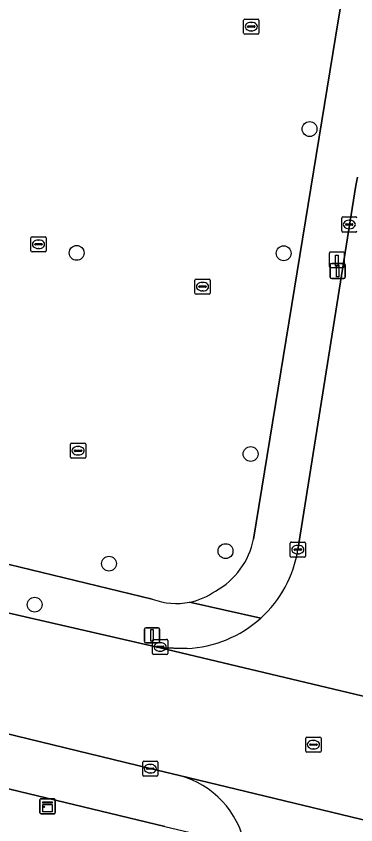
# Model space of a CAD drawing. Extents: x 162803 to 163818, y 381639 to 382475.
# Drawn here: x 163087.5 to 163109.9, y 382344 to 382397.3 of the extents above; entities that cross this region are included whole.
import ezdxf

# ---------------------------------------------------------------- set-up
doc = ezdxf.new("R2010")
doc.units = 0
for name, color, linetype in [('IMGEO_Boom', 7, 'Continuous'), ('IMGEO_Erf', 7, 'Continuous'), ('IMGEO_Groenvoorziening', 7, 'Continuous'), ('IMGEO_Kast', 7, 'Continuous'), ('IMGEO_Kolk', 7, 'Continuous'), ('IMGEO_Laadpaal', 7, 'Continuous'), ('IMGEO_Lichtmast', 7, 'Continuous'), ('IMGEO_Rijbaan_lokaal_gesloten', 7, 'Continuous'), ('IMGEO_Rijbaan_lokaal_open', 7, 'Continuous'), ('IMGEO_Rioolput', 7, 'Continuous'), ('IMGEO_Voetpad_open', 7, 'Continuous')]:
    doc.layers.add(name, color=color, linetype=linetype)

msp = doc.modelspace()

# ---------------------------------------------------------------- linework, layer by layer
at = {"layer": 'IMGEO_Boom'}
for centre in [(163106.807, 382389.841), (163091.498, 382381.691), (163105.109, 382381.665), (163102.934, 382368.445), (163101.284, 382362.052), (163093.622, 382361.229), (163088.735, 382358.526)]:
    msp.add_circle(centre, 0.489, dxfattribs=at)
at = {"layer": 'IMGEO_Erf'}
for points in [[(163108.694, 382396.964), (163109.688, 382402.897), (163112.543, 382420.938), (163112.75, 382422.426), (163113.395, 382426.511), (163102.776, 382429.01), (163081.558, 382434.002), (163076.134, 382435.357), (163059.186, 382439.194), (163058.429, 382438.955), (163057.549, 382434.766), (163057.269, 382434.813), (163056.547, 382430.876), (163056.692, 382430.848), (163056.668, 382430.717), (163055.342, 382426.312), (163054.592, 382422.204), (163054.372, 382422.252), (163052.737, 382414.344), (163051.991, 382410.736), (163051.66, 382410.862), (163048.783, 382397.461)], [(163103.117, 382362.845), (163108.694, 382396.964)], [(163042.263, 382371.988), (163078.944, 382363.094), (163085.594, 382361.513), (163096.471, 382358.893)]]:
    msp.add_lwpolyline(points, dxfattribs=at)
for centre, radius, start, end in [((163098.237, 382363.78), 4.969, 298.7763, 349.153), ((163098.058, 382363.051), 4.445, 281.2202, 305.339), ((163098.05, 382363.081), 4.476, 249.3396, 281.2414)]:
    msp.add_arc(centre, radius, start, end, dxfattribs=at)
at = {"layer": 'IMGEO_Groenvoorziening'}
msp.add_lwpolyline([(163097.296, 382343.924), (163040.477, 382357.61), (163039.496, 382353.616)], dxfattribs=at)
at = {"layer": 'IMGEO_Kast'}
for p, q in [((163089.082, 382344.824), (163089.082, 382345.665)), ((163089.082, 382345.665), (163089.082, 382344.824)), ((163089.157, 382345.749), (163089.998, 382345.749)), ((163089.998, 382345.749), (163089.157, 382345.749)), ((163090.082, 382345.674), (163090.082, 382344.833)), ((163090.082, 382344.833), (163090.082, 382345.674)), ((163090.007, 382344.749), (163089.166, 382344.749)), ((163089.166, 382344.749), (163090.007, 382344.749))]:
    msp.add_line(p, q, dxfattribs=at)
for points in [[(163089.277, 382345.539), (163089.877, 382345.539), (163089.877, 382345.454), (163089.277, 382345.454), (163089.277, 382345.539)], [(163089.277, 382345.364), (163089.877, 382345.364), (163089.877, 382344.875), (163089.277, 382344.875), (163089.277, 382345.364)]]:
    msp.add_lwpolyline(points, dxfattribs=at)
msp.add_circle((163089.361, 382345.213), 0.0377, dxfattribs=at)
for centre, start, end in [((163089.16, 382345.671), 92.4484, 184.2845), ((163089.16, 382345.671), 92.4484, 184.2845), ((163090.004, 382345.671), 2.4484, 94.2845), ((163090.004, 382345.671), 2.4484, 94.2845), ((163089.16, 382344.827), 182.4484, 274.2845), ((163089.16, 382344.827), 182.4484, 274.2845), ((163090.004, 382344.827), 272.4484, 4.2845), ((163090.004, 382344.827), 272.4484, 4.2845)]:
    msp.add_arc(centre, 0.0779, start, end, dxfattribs=at)
at = {"layer": 'IMGEO_Kolk'}
for p, q in [((163102.552, 382397.089), (163103.404, 382397.089)), ((163102.477, 382396.163), (163102.477, 382397.015)), ((163102.736, 382396.583), (163102.736, 382396.595)), ((163102.779, 382396.632), (163103.177, 382396.632)), ((163102.965, 382396.869), (163102.99, 382396.869)), ((163103.22, 382396.595), (163103.22, 382396.583)), ((163103.478, 382397.015), (163103.478, 382396.163)), ((163103.404, 382396.089), (163102.552, 382396.089)), ((163103.174, 382396.546), (163102.776, 382396.546)), ((163102.988, 382396.309), (163102.963, 382396.309)), ((163108.923, 382383.132), (163108.923, 382383.984)), ((163108.998, 382384.058), (163109.85, 382384.058)), ((163109.411, 382383.838), (163109.436, 382383.838)), ((163109.182, 382383.552), (163109.182, 382383.564)), ((163109.62, 382383.515), (163109.222, 382383.515)), ((163109.225, 382383.601), (163109.623, 382383.601)), ((163109.434, 382383.278), (163109.409, 382383.278)), ((163109.666, 382383.564), (163109.666, 382383.552)), ((163088.564, 382382.753), (163089.416, 382382.753)), ((163109.85, 382383.058), (163108.998, 382383.058)), ((163088.489, 382381.827), (163088.489, 382382.679)), ((163088.748, 382382.247), (163088.748, 382382.259)), ((163089.186, 382382.21), (163088.788, 382382.21)), ((163088.791, 382382.296), (163089.189, 382382.296)), ((163088.977, 382382.533), (163089.002, 382382.533)), ((163089.232, 382382.259), (163089.232, 382382.247)), ((163089.49, 382382.679), (163089.49, 382381.827)), ((163089.416, 382381.753), (163088.564, 382381.753)), ((163089, 382381.973), (163088.975, 382381.973)), ((163099.273, 382379.04), (163099.273, 382379.892)), ((163099.348, 382379.966), (163100.2, 382379.966)), ((163099.761, 382379.746), (163099.786, 382379.746)), ((163100.274, 382379.892), (163100.274, 382379.04)), ((163099.532, 382379.46), (163099.532, 382379.472)), ((163099.97, 382379.423), (163099.572, 382379.423)), ((163099.575, 382379.509), (163099.973, 382379.509)), ((163099.784, 382379.186), (163099.759, 382379.186)), ((163100.016, 382379.472), (163100.016, 382379.46)), ((163100.2, 382378.966), (163099.348, 382378.966)), ((163091.09, 382368.236), (163091.09, 382369.088)), ((163091.165, 382369.162), (163092.017, 382369.162)), ((163091.578, 382368.942), (163091.603, 382368.942)), ((163092.091, 382369.088), (163092.091, 382368.236)), ((163091.349, 382368.656), (163091.349, 382368.668)), ((163091.787, 382368.619), (163091.389, 382368.619)), ((163091.392, 382368.705), (163091.79, 382368.705)), ((163091.601, 382368.382), (163091.576, 382368.382)), ((163091.833, 382368.668), (163091.833, 382368.656)), ((163092.017, 382368.162), (163091.165, 382368.162)), ((163105.54, 382361.726), (163105.54, 382362.578)), ((163105.615, 382362.652), (163106.467, 382362.652)), ((163106.541, 382362.578), (163106.541, 382361.726)), ((163105.799, 382362.146), (163105.799, 382362.158)), ((163106.237, 382362.109), (163105.839, 382362.109)), ((163105.842, 382362.195), (163106.24, 382362.195)), ((163106.028, 382362.432), (163106.053, 382362.432)), ((163106.283, 382362.158), (163106.283, 382362.146)), ((163106.467, 382361.652), (163105.615, 382361.652)), ((163106.051, 382361.872), (163106.026, 382361.872)), ((163096.482, 382355.317), (163096.482, 382356.169)), ((163096.557, 382356.243), (163097.409, 382356.243)), ((163097.483, 382356.169), (163097.483, 382355.317)), ((163096.741, 382355.737), (163096.741, 382355.749)), ((163097.179, 382355.7), (163096.781, 382355.7)), ((163096.784, 382355.786), (163097.182, 382355.786)), ((163096.97, 382356.023), (163096.995, 382356.023)), ((163097.225, 382355.749), (163097.225, 382355.737)), ((163097.409, 382355.243), (163096.557, 382355.243)), ((163096.993, 382355.463), (163096.968, 382355.463)), ((163095.837, 382347.302), (163095.837, 382348.154)), ((163095.912, 382348.228), (163096.764, 382348.228)), ((163096.838, 382348.154), (163096.838, 382347.302)), ((163096.096, 382347.722), (163096.096, 382347.734)), ((163096.534, 382347.685), (163096.136, 382347.685)), ((163096.139, 382347.771), (163096.537, 382347.771)), ((163096.325, 382348.008), (163096.35, 382348.008)), ((163096.58, 382347.734), (163096.58, 382347.722)), ((163096.764, 382347.228), (163095.912, 382347.228)), ((163096.348, 382347.448), (163096.323, 382347.448))]:
    msp.add_line(p, q, dxfattribs=at)
for points in [[(163102.552, 382397.089), (163103.404, 382397.089)], [(163102.477, 382396.163), (163102.477, 382397.015)], [(163103.478, 382397.015), (163103.478, 382396.163)], [(163103.404, 382396.089), (163102.552, 382396.089)], [(163108.923, 382383.132), (163108.923, 382383.984)], [(163108.998, 382384.058), (163109.85, 382384.058)], [(163088.564, 382382.753), (163089.416, 382382.753)], [(163109.85, 382383.058), (163108.998, 382383.058)], [(163088.489, 382381.827), (163088.489, 382382.679)], [(163089.49, 382382.679), (163089.49, 382381.827)], [(163089.416, 382381.753), (163088.564, 382381.753)], [(163099.273, 382379.04), (163099.273, 382379.892)], [(163099.348, 382379.966), (163100.2, 382379.966)], [(163100.274, 382379.892), (163100.274, 382379.04)], [(163100.2, 382378.966), (163099.348, 382378.966)], [(163091.09, 382368.236), (163091.09, 382369.088)], [(163091.165, 382369.162), (163092.017, 382369.162)], [(163092.091, 382369.088), (163092.091, 382368.236)], [(163092.017, 382368.162), (163091.165, 382368.162)], [(163105.54, 382361.726), (163105.54, 382362.578)], [(163105.615, 382362.652), (163106.467, 382362.652)], [(163106.541, 382362.578), (163106.541, 382361.726)], [(163106.467, 382361.652), (163105.615, 382361.652)], [(163096.482, 382355.317), (163096.482, 382356.169)], [(163096.557, 382356.243), (163097.409, 382356.243)], [(163097.483, 382356.169), (163097.483, 382355.317)], [(163097.409, 382355.243), (163096.557, 382355.243)], [(163095.837, 382347.302), (163095.837, 382348.154)], [(163095.912, 382348.228), (163096.764, 382348.228)], [(163096.838, 382348.154), (163096.838, 382347.302)], [(163096.764, 382347.228), (163095.912, 382347.228)]]:
    msp.add_lwpolyline(points, dxfattribs=at)
for centre, radius, start, end in [((163102.554, 382397.013), 0.0765, 91.552, 178.448), ((163102.554, 382397.013), 0.0765, 91.552, 178.448), ((163103.402, 382397.013), 0.0765, 1.552, 88.448), ((163103.402, 382397.013), 0.0765, 1.552, 88.448), ((163102.776, 382396.592), 0.0403, 85.8775, 175.7526), ((163102.773, 382396.582), 0.0366, 178.938, 274.7102), ((163103.177, 382396.589), 0.043, 264.8664, 352.4533), ((163103.181, 382396.594), 0.0386, 1.7309, 96.639), ((163102.554, 382396.165), 0.0765, 181.552, 268.448), ((163102.554, 382396.165), 0.0765, 181.552, 268.448), ((163103.402, 382396.165), 0.0765, 271.552, 358.448), ((163103.402, 382396.165), 0.0765, 271.552, 358.448), ((163109, 382383.982), 0.0765, 91.552, 178.448), ((163109, 382383.982), 0.0765, 91.552, 178.448), ((163109.848, 382383.982), 0.0765, 1.552, 88.448), ((163109.848, 382383.982), 0.0765, 1.552, 88.448), ((163109.222, 382383.561), 0.0403, 85.8775, 175.7526), ((163109.219, 382383.551), 0.0366, 178.938, 274.7102), ((163109.623, 382383.558), 0.043, 264.8664, 352.4533), ((163109.627, 382383.563), 0.0386, 1.7309, 96.639), ((163088.566, 382382.677), 0.0765, 91.552, 178.448), ((163088.566, 382382.677), 0.0765, 91.552, 178.448), ((163089.414, 382382.677), 0.0765, 1.552, 88.448), ((163089.414, 382382.677), 0.0765, 1.552, 88.448), ((163109, 382383.134), 0.0765, 181.552, 268.448), ((163109, 382383.134), 0.0765, 181.552, 268.448), ((163109.848, 382383.134), 0.0765, 271.552, 358.448), ((163109.848, 382383.134), 0.0765, 271.552, 358.448), ((163088.788, 382382.256), 0.0403, 85.8775, 175.7526), ((163088.785, 382382.246), 0.0366, 178.938, 274.7102), ((163089.189, 382382.253), 0.043, 264.8664, 352.4533), ((163089.193, 382382.258), 0.0386, 1.7309, 96.639), ((163088.566, 382381.829), 0.0765, 181.552, 268.448), ((163088.566, 382381.829), 0.0765, 181.552, 268.448), ((163089.414, 382381.829), 0.0765, 271.552, 358.448), ((163089.414, 382381.829), 0.0765, 271.552, 358.448), ((163099.35, 382379.89), 0.0765, 91.552, 178.448), ((163099.35, 382379.89), 0.0765, 91.552, 178.448), ((163100.198, 382379.89), 0.0765, 1.552, 88.448), ((163100.198, 382379.89), 0.0765, 1.552, 88.448), ((163099.35, 382379.042), 0.0765, 181.552, 268.448), ((163099.35, 382379.042), 0.0765, 181.552, 268.448), ((163099.572, 382379.469), 0.0403, 85.8775, 175.7526), ((163099.569, 382379.459), 0.0366, 178.938, 274.7102), ((163099.973, 382379.466), 0.043, 264.8664, 352.4533), ((163099.977, 382379.471), 0.0386, 1.7309, 96.639), ((163100.198, 382379.042), 0.0765, 271.552, 358.448), ((163100.198, 382379.042), 0.0765, 271.552, 358.448), ((163091.167, 382369.086), 0.0765, 91.552, 178.448), ((163091.167, 382369.086), 0.0765, 91.552, 178.448), ((163092.015, 382369.086), 0.0765, 1.552, 88.448), ((163092.015, 382369.086), 0.0765, 1.552, 88.448), ((163091.389, 382368.665), 0.0403, 85.8775, 175.7526), ((163091.386, 382368.655), 0.0366, 178.938, 274.7102), ((163091.79, 382368.662), 0.043, 264.8664, 352.4533), ((163091.794, 382368.667), 0.0386, 1.7309, 96.639), ((163091.167, 382368.238), 0.0765, 181.552, 268.448), ((163091.167, 382368.238), 0.0765, 181.552, 268.448), ((163092.015, 382368.238), 0.0765, 271.552, 358.448), ((163092.015, 382368.238), 0.0765, 271.552, 358.448), ((163105.617, 382362.576), 0.0765, 91.552, 178.448), ((163105.617, 382362.576), 0.0765, 91.552, 178.448), ((163106.465, 382362.576), 0.0765, 1.552, 88.448), ((163106.465, 382362.576), 0.0765, 1.552, 88.448), ((163105.839, 382362.155), 0.0403, 85.8775, 175.7526), ((163105.836, 382362.145), 0.0366, 178.938, 274.7102), ((163106.24, 382362.152), 0.043, 264.8664, 352.4533), ((163106.244, 382362.157), 0.0386, 1.7309, 96.639), ((163105.617, 382361.728), 0.0765, 181.552, 268.448), ((163105.617, 382361.728), 0.0765, 181.552, 268.448), ((163106.465, 382361.728), 0.0765, 271.552, 358.448), ((163106.465, 382361.728), 0.0765, 271.552, 358.448), ((163096.559, 382356.167), 0.0765, 91.552, 178.448), ((163096.559, 382356.167), 0.0765, 91.552, 178.448), ((163097.407, 382356.167), 0.0765, 1.552, 88.448), ((163097.407, 382356.167), 0.0765, 1.552, 88.448), ((163096.781, 382355.746), 0.0403, 85.8775, 175.7526), ((163096.778, 382355.736), 0.0366, 178.938, 274.7102), ((163097.182, 382355.743), 0.043, 264.8664, 352.4533), ((163097.186, 382355.748), 0.0386, 1.7309, 96.639), ((163096.559, 382355.319), 0.0765, 181.552, 268.448), ((163096.559, 382355.319), 0.0765, 181.552, 268.448), ((163097.407, 382355.319), 0.0765, 271.552, 358.448), ((163097.407, 382355.319), 0.0765, 271.552, 358.448), ((163095.914, 382348.152), 0.0765, 91.552, 178.448), ((163095.914, 382348.152), 0.0765, 91.552, 178.448), ((163096.762, 382348.152), 0.0765, 1.552, 88.448), ((163096.762, 382348.152), 0.0765, 1.552, 88.448), ((163096.136, 382347.731), 0.0403, 85.8775, 175.7526), ((163096.133, 382347.721), 0.0366, 178.938, 274.7102), ((163096.537, 382347.728), 0.043, 264.8664, 352.4533), ((163096.541, 382347.733), 0.0386, 1.7309, 96.639), ((163095.914, 382347.304), 0.0765, 181.552, 268.448), ((163095.914, 382347.304), 0.0765, 181.552, 268.448), ((163096.762, 382347.304), 0.0765, 271.552, 358.448), ((163096.762, 382347.304), 0.0765, 271.552, 358.448)]:
    msp.add_arc(centre, radius, start, end, dxfattribs=at)
for centre, major_axis, ratio, start_param, end_param in [((163102.964, 382396.589), (-0.387, 0.002), 0.722429, 4.712389, 7.853982), ((163102.989, 382396.589), (-0.39, 0.002), 0.717154, 1.570796, 4.712389), ((163109.41, 382383.558), (-0.387, 0.002), 0.722429, 4.712389, 7.853982), ((163109.435, 382383.558), (-0.39, 0.002), 0.717154, 1.570796, 4.712389), ((163088.976, 382382.253), (-0.387, 0.002), 0.722429, 4.712389, 7.853982), ((163089.001, 382382.253), (-0.39, 0.002), 0.717154, 1.570796, 4.712389), ((163099.76, 382379.466), (-0.387, 0.002), 0.722429, 4.712389, 7.853982), ((163099.785, 382379.466), (-0.39, 0.002), 0.717154, 1.570796, 4.712389), ((163091.577, 382368.662), (-0.387, 0.002), 0.722429, 4.712389, 7.853982), ((163091.602, 382368.662), (-0.39, 0.002), 0.717154, 1.570796, 4.712389), ((163106.027, 382362.152), (-0.387, 0.002), 0.722429, 4.712389, 7.853982), ((163106.052, 382362.152), (-0.39, 0.002), 0.717154, 1.570796, 4.712389), ((163096.969, 382355.743), (-0.387, 0.002), 0.722429, 4.712389, 7.853982), ((163096.994, 382355.743), (-0.39, 0.002), 0.717154, 1.570796, 4.712389), ((163096.324, 382347.728), (-0.387, 0.002), 0.722429, 4.712389, 7.853982), ((163096.349, 382347.728), (-0.39, 0.002), 0.717154, 1.570796, 4.712389)]:
    msp.add_ellipse(centre, major_axis=major_axis, ratio=ratio, start_param=start_param, end_param=end_param, dxfattribs=at)
at = {"layer": 'IMGEO_Laadpaal'}
for p, q in [((163108.108, 382381.65), (163108.108, 382380.809)), ((163108.108, 382381.65), (163108.108, 382380.809)), ((163109.024, 382381.734), (163108.183, 382381.734)), ((163109.024, 382381.734), (163108.183, 382381.734)), ((163109.108, 382380.818), (163109.108, 382381.659)), ((163109.108, 382380.818), (163109.108, 382381.659)), ((163108.192, 382380.734), (163109.033, 382380.734)), ((163108.192, 382380.734), (163109.033, 382380.734))]:
    msp.add_line(p, q, dxfattribs=at)
msp.add_lwpolyline([(163108.523, 382381.547), (163108.683, 382381.547), (163108.683, 382380.814), (163108.523, 382380.814), (163108.523, 382381.547)], dxfattribs=at)
for centre, start, end in [((163108.186, 382381.656), 92.4484, 184.2845), ((163108.186, 382381.656), 92.4484, 184.2845), ((163109.03, 382381.656), 2.4484, 94.2845), ((163109.03, 382381.656), 2.4484, 94.2845), ((163108.186, 382380.812), 182.4484, 274.2845), ((163108.186, 382380.812), 182.4484, 274.2845), ((163109.03, 382380.812), 272.4484, 4.2845), ((163109.03, 382380.812), 272.4484, 4.2845)]:
    msp.add_arc(centre, 0.0779, start, end, dxfattribs=at)
at = {"layer": 'IMGEO_Lichtmast'}
for p, q in [((163108.167, 382380.097), (163108.167, 382380.897)), ((163108.167, 382380.897), (163108.167, 382380.097)), ((163108.267, 382380.997), (163109.057, 382380.997)), ((163109.057, 382380.997), (163108.267, 382380.997)), ((163109.157, 382380.897), (163109.157, 382380.097)), ((163109.157, 382380.097), (163109.157, 382380.897)), ((163109.057, 382379.997), (163108.267, 382379.997)), ((163108.267, 382379.997), (163109.057, 382379.997)), ((163095.96, 382356.106), (163095.96, 382356.906)), ((163095.96, 382356.906), (163095.96, 382356.106)), ((163096.06, 382357.006), (163096.85, 382357.006)), ((163096.85, 382357.006), (163096.06, 382357.006)), ((163096.95, 382356.906), (163096.95, 382356.106)), ((163096.95, 382356.106), (163096.95, 382356.906)), ((163096.85, 382356.006), (163096.06, 382356.006)), ((163096.06, 382356.006), (163096.85, 382356.006))]:
    msp.add_line(p, q, dxfattribs=at)
for points in [[(163108.587, 382380.872), (163108.737, 382380.872), (163108.737, 382380.122), (163108.587, 382380.122), (163108.587, 382380.872)], [(163096.38, 382356.881), (163096.53, 382356.881), (163096.53, 382356.131), (163096.38, 382356.131), (163096.38, 382356.881)]]:
    msp.add_lwpolyline(points, dxfattribs=at)
for centre, start, end in [((163108.267, 382380.897), 90, 180), ((163108.267, 382380.897), 90, 180), ((163109.057, 382380.897), 0, 90), ((163109.057, 382380.897), 360, 90), ((163108.267, 382380.097), 180, 270), ((163108.267, 382380.097), 180, 270), ((163109.057, 382380.097), 270, 0), ((163109.057, 382380.097), 270, 0), ((163096.06, 382356.906), 90, 180), ((163096.06, 382356.906), 90, 180), ((163096.85, 382356.906), 0, 90), ((163096.85, 382356.906), 360, 90), ((163096.06, 382356.106), 180, 270), ((163096.06, 382356.106), 180, 270), ((163096.85, 382356.106), 270, 0), ((163096.85, 382356.106), 270, 0)]:
    msp.add_arc(centre, 0.1, start, end, dxfattribs=at)
at = {"layer": 'IMGEO_Rijbaan_lokaal_gesloten'}
for points in [[(163109.956, 382386.679), (163109.849, 382386.116), (163106.042, 382362.147)], [(163096.979, 382355.69), (163085.124, 382358.408), (163078.472, 382360.035), (163047.004, 382367.938), (163041.588, 382369.297), (163040.097, 382369.671), (163039.969, 382369.701), (163039.611, 382369.822), (163039.262, 382369.969), (163038.922, 382370.138), (163038.596, 382370.331)], [(163042.433, 382360.809), (163044.202, 382360.414), (163096.339, 382347.729), (163098.264, 382347.275), (163114.514, 382343.34), (163141.376, 382336.806), (163149.418, 382334.871), (163150.664, 382334.562), (163152.543, 382342.38), (163151.467, 382342.651), (163150.423, 382342.903), (163143.407, 382344.595), (163120.292, 382350.138), (163096.979, 382355.69)], [(163098.755, 382355.649), (163096.979, 382355.69), (163120.292, 382350.138)]]:
    msp.add_lwpolyline(points, dxfattribs=at)
for centre, radius, start, end in [((163098.431, 382363.351), 7.706, 312.2111, 351.0145), ((163098.427, 382363.349), 7.707, 272.4363, 312.2373)]:
    msp.add_arc(centre, radius, start, end, dxfattribs=at)
at = {"layer": 'IMGEO_Rijbaan_lokaal_open'}
msp.add_lwpolyline([(163114.514, 382343.34), (163098.264, 382347.275)], dxfattribs=at)
msp.add_arc((163096.674, 382341.473), 6.016, 11.4676, 74.6764, dxfattribs=at)
at = {"layer": 'IMGEO_Rioolput'}
for p, q in [((163106.563, 382348.881), (163106.563, 382349.733)), ((163106.638, 382349.807), (163107.49, 382349.807)), ((163107.564, 382349.733), (163107.564, 382348.881)), ((163106.822, 382349.301), (163106.822, 382349.313)), ((163107.26, 382349.264), (163106.862, 382349.264)), ((163106.865, 382349.35), (163107.263, 382349.35)), ((163107.051, 382349.587), (163107.076, 382349.587)), ((163107.306, 382349.313), (163107.306, 382349.301)), ((163107.49, 382348.807), (163106.638, 382348.807)), ((163107.074, 382349.027), (163107.049, 382349.027))]:
    msp.add_line(p, q, dxfattribs=at)
for points in [[(163106.563, 382348.881), (163106.563, 382349.733)], [(163106.638, 382349.807), (163107.49, 382349.807)], [(163107.564, 382349.733), (163107.564, 382348.881)], [(163107.49, 382348.807), (163106.638, 382348.807)]]:
    msp.add_lwpolyline(points, dxfattribs=at)
for centre, radius, start, end in [((163106.64, 382349.731), 0.0765, 91.552, 178.448), ((163106.64, 382349.731), 0.0765, 91.552, 178.448), ((163107.488, 382349.731), 0.0765, 1.552, 88.448), ((163107.488, 382349.731), 0.0765, 1.552, 88.448), ((163106.862, 382349.31), 0.0403, 85.8775, 175.7526), ((163106.859, 382349.3), 0.0366, 178.938, 274.7102), ((163107.263, 382349.307), 0.043, 264.8664, 352.4533), ((163107.267, 382349.312), 0.0386, 1.7309, 96.639), ((163106.64, 382348.883), 0.0765, 181.552, 268.448), ((163106.64, 382348.883), 0.0765, 181.552, 268.448), ((163107.488, 382348.883), 0.0765, 271.552, 358.448), ((163107.488, 382348.883), 0.0765, 271.552, 358.448)]:
    msp.add_arc(centre, radius, start, end, dxfattribs=at)
for centre, major_axis, ratio, start_param, end_param in [((163107.05, 382349.307), (-0.387, 0.002), 0.722429, 4.712389, 7.853982), ((163107.075, 382349.307), (-0.39, 0.002), 0.717154, 1.570796, 4.712389)]:
    msp.add_ellipse(centre, major_axis=major_axis, ratio=ratio, start_param=start_param, end_param=end_param, dxfattribs=at)
at = {"layer": 'IMGEO_Voetpad_open'}
for points in [[(163116.24, 382425.96), (163113.395, 382426.511), (163112.75, 382422.426), (163112.543, 382420.938), (163109.688, 382402.897), (163108.694, 382396.964), (163103.117, 382362.845)], [(163106.042, 382362.147), (163109.849, 382386.116), (163109.956, 382386.679)], [(163042.263, 382371.988), (163041.588, 382369.297), (163047.004, 382367.938), (163078.472, 382360.035), (163085.124, 382358.408), (163096.979, 382355.69), (163098.755, 382355.649)], [(163096.471, 382358.893), (163085.594, 382361.513), (163078.944, 382363.094), (163042.263, 382371.988)], [(163041.343, 382360.893), (163040.477, 382357.61), (163097.296, 382343.924), (163102.57, 382342.669)], [(163098.264, 382347.275), (163096.339, 382347.729), (163044.202, 382360.414), (163042.433, 382360.809)], [(163103.608, 382357.643), (163098.923, 382358.691)], [(163098.923, 382358.691), (163103.608, 382357.643)]]:
    msp.add_lwpolyline(points, dxfattribs=at)
for centre, radius, start, end in [((163098.237, 382363.78), 4.969, 298.7763, 349.153), ((163098.431, 382363.351), 7.706, 312.2111, 351.0145), ((163098.058, 382363.051), 4.445, 281.2202, 305.339), ((163098.05, 382363.081), 4.476, 249.3396, 281.2414), ((163098.427, 382363.349), 7.707, 272.4363, 312.2373), ((163096.674, 382341.473), 6.016, 11.4676, 74.6764)]:
    msp.add_arc(centre, radius, start, end, dxfattribs=at)

doc.saveas('drawing.dxf')
